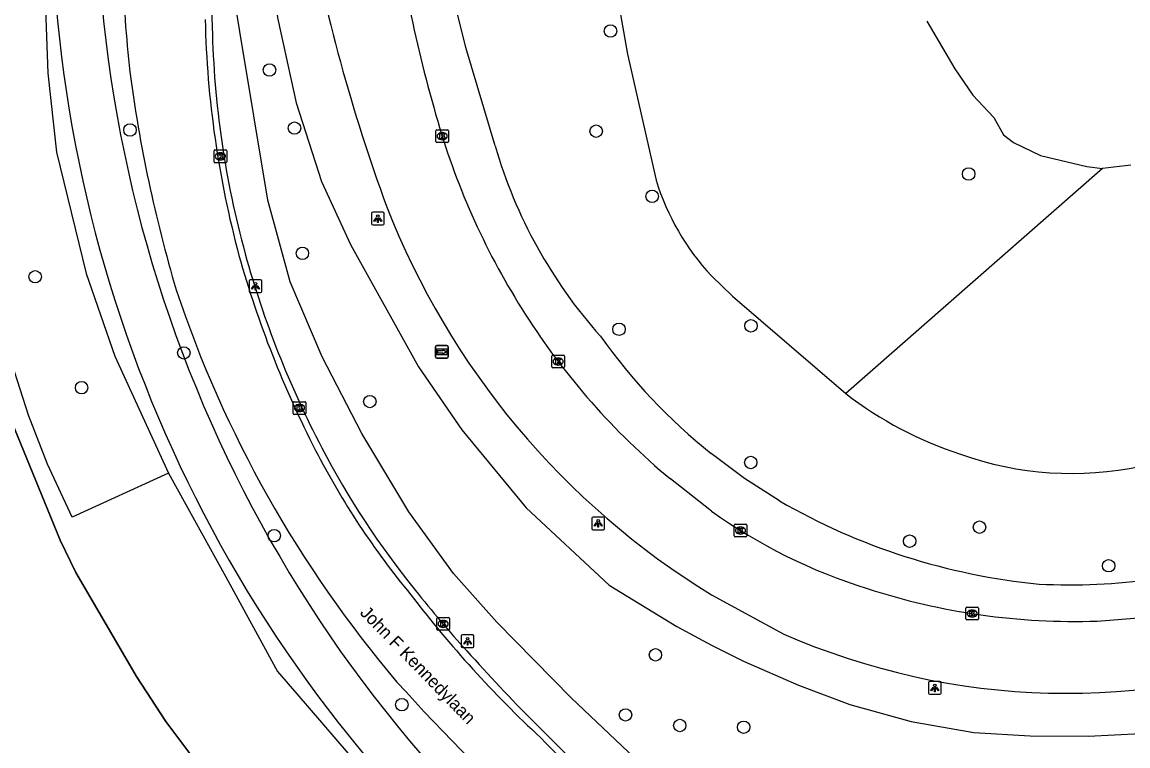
# Model space of a CAD drawing. Extents: x 160732 to 162105, y 387428 to 388479.
# Drawn here: x 161945.7 to 162032.8, y 388274 to 388330.9 of the extents above; entities that cross this region are included whole.
import ezdxf

# ---------------------------------------------------------------- set-up
doc = ezdxf.new("R2010")
doc.units = 0
for name, color, linetype in [('IMGEO_Berm_groen', 7, 'Continuous'), ('IMGEO_Boom', 7, 'Continuous'), ('IMGEO_Fietspad_gesloten', 7, 'Continuous'), ('IMGEO_Gemengd_bos', 7, 'Continuous'), ('IMGEO_Hek', 7, 'Continuous'), ('IMGEO_Kolk', 7, 'Continuous'), ('IMGEO_Lichtpunt', 7, 'Continuous'), ('IMGEO_Loofbos', 7, 'Continuous'), ('IMGEO_Meer_plas_ven_vijver', 7, 'Continuous'), ('IMGEO_Openbare_ruimte_label', 7, 'Continuous'), ('IMGEO_Rijbaan_lokaal_open', 7, 'Continuous'), ('IMGEO_Rijbaan_regionaal_gesloten', 7, 'Continuous'), ('IMGEO_Wegwijzer', 7, 'Continuous')]:
    doc.layers.add(name, color=color, linetype=linetype)

msp = doc.modelspace()

# ---------------------------------------------------------------- linework, layer by layer
at = {"layer": 'IMGEO_Berm_groen'}
for points in [[(161982.962, 388321.191), (161980.654, 388328.934), (161979.161, 388334.999), (161978.466, 388341.504), (161977.58, 388352.309), (161976.834, 388372.162), (161975.772, 388399.171)], [(161943.287, 388380.816), (161945.202, 388364.37), (161947.471, 388334.855), (161947.76, 388326.918), (161948.454, 388320.701), (161950.795, 388311.139), (161953.049, 388304.635), (161957.259, 388295.42)], [(161962.476, 388357.952), (161963.397, 388347.321), (161964.787, 388337.517), (161965.865, 388331.167), (161967.312, 388324.564), (161969.305, 388318.394), (161971.574, 388313.419), (161976.951, 388303.787), (161980.337, 388298.839), (161985.415, 388292.688), (161991.953, 388286.615), (161997.28, 388283.36), (162000, 388281.898), (162002.529, 388280.633), (162006.852, 388278.742), (162010.884, 388277.211), (162015.717, 388275.891), (162020.657, 388275.021), (162025.076, 388274.75), (162029.655, 388274.729), (162033.783, 388274.928)], [(162056.309, 388223.945), (162040.502, 388236.681), (162022.332, 388250), (162016.063, 388254.585), (162000, 388267.848), (161995.435, 388271.606), (161988.986, 388277.717), (161983.108, 388283.702), (161979.685, 388287.532), (161976.185, 388292.378), (161972.465, 388298.545), (161969.356, 388304.573), (161966.843, 388310.488), (161965.079, 388316.925), (161961.78, 388336.847), (161960.775, 388357.72)], [(162005.349, 388293.245), (162002.608, 388295.004), (161999.984, 388296.965)], [(161957.259, 388295.42), (161961.787, 388287.266), (161965.831, 388279.826), (161967.353, 388278.065), (161972.384, 388272.242), (161979.136, 388264.426), (161981.072, 388262.652), (161985.154, 388258.909), (161989.865, 388255.024)]]:
    msp.add_lwpolyline(points, dxfattribs=at)
for centre, radius, start, end in [((162020.283, 388332.049), 38.868, 196.2216, 221.68163), ((162028.837, 388332.978), 46.146, 215.46818, 231.29908), ((162030.692, 388337.187), 50.726, 240.026, 264.45313), ((162028.219, 388331.747), 45.114, 266.91279, 289.99904)]:
    msp.add_arc(centre, radius, start, end, dxfattribs=at)
at = {"layer": 'IMGEO_Boom'}
for centre in [(161992.048, 388330.225), (161965.21, 388327.159), (161967.182, 388322.586), (161954.235, 388322.438), (161990.918, 388322.341), (162020.237, 388318.974), (161995.331, 388317.211), (161967.803, 388312.731), (161946.77, 388310.886), (162003.104, 388307.025), (161992.719, 388306.751), (161958.466, 388304.892), (161950.423, 388302.153), (161973.11, 388301.063), (162003.086, 388296.265), (162021.089, 388291.18), (161965.584, 388290.507), (162015.593, 388290.077), (162031.253, 388288.138), (161995.587, 388281.132), (161975.624, 388277.203), (161993.23, 388276.403), (161997.502, 388275.566), (162002.528, 388275.431)]:
    msp.add_circle(centre, 0.489, dxfattribs=at)
at = {"layer": 'IMGEO_Fietspad_gesloten'}
for centre, radius, start, end in [((162054.216, 388341.272), 106.184, 184.77105, 233.27117), ((162056.84, 388342.066), 105.266, 185.21478, 237.11908)]:
    msp.add_arc(centre, radius, start, end, dxfattribs=at)
at = {"layer": 'IMGEO_Gemengd_bos'}
for points in [[(161957.259, 388295.42), (161949.69, 388291.962), (161947.741, 388296.147), (161946.252, 388299.983), (161942.95, 388310.223), (161941.999, 388315.13), (161940.747, 388324.794), (161939.209, 388350.082), (161938.479, 388366.676), (161938.609, 388375.213), (161937.868, 388379.77)], [(161984.458, 388247.745), (161981.577, 388250), (161976.81, 388254.182), (161968.197, 388262.741), (161959.96, 388271.989), (161957.052, 388275.884), (161954.731, 388279.426), (161949.967, 388287.616), (161948.732, 388290.149), (161945.146, 388298.931), (161941.647, 388309.911), (161940.511, 388314.808), (161939.644, 388319.401), (161939.033, 388325.572), (161938.298, 388337.268), (161937.257, 388360.112), (161936.939, 388367.077), (161936.204, 388379.438)], [(162030.773, 388319.398), (162010.569, 388301.692)]]:
    msp.add_lwpolyline(points, dxfattribs=at)
at = {"layer": 'IMGEO_Hek'}
msp.add_lwpolyline([(161937.257, 388360.112), (161938.298, 388337.268), (161939.033, 388325.572), (161939.644, 388319.401), (161940.511, 388314.808), (161941.647, 388309.911), (161945.146, 388298.931), (161948.732, 388290.149), (161949.967, 388287.616), (161954.731, 388279.426), (161957.052, 388275.884), (161959.96, 388271.989), (161968.197, 388262.741), (161976.81, 388254.182), (161981.577, 388250), (161997.585, 388237.474), (162000, 388235.585), (162012.967, 388225.713), (162020.598, 388220.164), (162027.938, 388214.475)], dxfattribs=at)
at = {"layer": 'IMGEO_Kolk'}
for p, q in [((161978.305, 388321.52), (161978.305, 388322.372)), ((161978.38, 388322.446), (161979.232, 388322.446)), ((161978.793, 388322.226), (161978.818, 388322.226)), ((161979.306, 388322.372), (161979.306, 388321.52)), ((161979.232, 388321.446), (161978.38, 388321.446)), ((161978.816, 388321.666), (161978.791, 388321.666)), ((161960.846, 388319.937), (161960.846, 388320.789)), ((161960.921, 388320.863), (161961.773, 388320.863)), ((161961.334, 388320.643), (161961.359, 388320.643)), ((161961.847, 388320.789), (161961.847, 388319.937)), ((161961.773, 388319.863), (161960.921, 388319.863)), ((161961.357, 388320.083), (161961.332, 388320.083)), ((161987.504, 388304.713), (161988.356, 388304.713)), ((161987.429, 388303.787), (161987.429, 388304.639)), ((161987.94, 388303.933), (161987.915, 388303.933)), ((161987.917, 388304.493), (161987.942, 388304.493)), ((161988.43, 388304.639), (161988.43, 388303.787)), ((161988.356, 388303.713), (161987.504, 388303.713)), ((161967.076, 388300.125), (161967.076, 388300.977)), ((161967.151, 388301.051), (161968.003, 388301.051)), ((161967.564, 388300.831), (161967.589, 388300.831)), ((161968.077, 388300.977), (161968.077, 388300.125)), ((161968.003, 388300.051), (161967.151, 388300.051)), ((161967.587, 388300.271), (161967.562, 388300.271)), ((162001.782, 388290.484), (162001.782, 388291.336)), ((162001.857, 388291.41), (162002.709, 388291.41)), ((162002.27, 388291.19), (162002.295, 388291.19)), ((162002.783, 388291.336), (162002.783, 388290.484)), ((162002.709, 388290.41), (162001.857, 388290.41)), ((162002.293, 388290.63), (162002.268, 388290.63)), ((162020.015, 388283.951), (162020.015, 388284.803)), ((162020.09, 388284.877), (162020.942, 388284.877)), ((162020.503, 388284.657), (162020.528, 388284.657)), ((162021.016, 388284.803), (162021.016, 388283.951)), ((161978.374, 388283.138), (161978.374, 388283.99)), ((161978.449, 388284.064), (161979.301, 388284.064)), ((161978.862, 388283.844), (161978.887, 388283.844)), ((161979.375, 388283.99), (161979.375, 388283.138)), ((162020.942, 388283.877), (162020.09, 388283.877)), ((162020.526, 388284.097), (162020.501, 388284.097)), ((161979.301, 388283.064), (161978.449, 388283.064)), ((161978.885, 388283.284), (161978.86, 388283.284))]:
    msp.add_line(p, q, dxfattribs=at)
for points in [[(161978.305, 388321.52), (161978.305, 388322.372)], [(161978.38, 388322.446), (161979.232, 388322.446)], [(161978.626, 388322.146), (161978.749, 388322.146), (161978.749, 388321.995), (161978.879, 388322.146), (161979.043, 388322.146), (161978.897, 388321.995), (161979.05, 388321.746), (161978.898, 388321.746), (161978.813, 388321.91), (161978.749, 388321.843), (161978.749, 388321.746), (161978.626, 388321.746), (161978.626, 388322.146)], [(161979.306, 388322.372), (161979.306, 388321.52)], [(161979.232, 388321.446), (161978.38, 388321.446)], [(161960.846, 388319.937), (161960.846, 388320.789)], [(161960.921, 388320.863), (161961.773, 388320.863)], [(161961.167, 388320.563), (161961.29, 388320.563), (161961.29, 388320.412), (161961.42, 388320.563), (161961.584, 388320.563), (161961.438, 388320.412), (161961.591, 388320.163), (161961.439, 388320.163), (161961.354, 388320.327), (161961.29, 388320.26), (161961.29, 388320.163), (161961.167, 388320.163), (161961.167, 388320.563)], [(161961.847, 388320.789), (161961.847, 388319.937)], [(161961.773, 388319.863), (161960.921, 388319.863)], [(161987.504, 388304.713), (161988.356, 388304.713)], [(161987.429, 388303.787), (161987.429, 388304.639)], [(161987.75, 388304.413), (161987.873, 388304.413), (161987.873, 388304.262), (161988.003, 388304.413), (161988.167, 388304.413), (161988.021, 388304.262), (161988.174, 388304.013), (161988.022, 388304.013), (161987.937, 388304.177), (161987.873, 388304.11), (161987.873, 388304.013), (161987.75, 388304.013), (161987.75, 388304.413)], [(161988.43, 388304.639), (161988.43, 388303.787)], [(161988.356, 388303.713), (161987.504, 388303.713)], [(161967.076, 388300.125), (161967.076, 388300.977)], [(161967.151, 388301.051), (161968.003, 388301.051)], [(161967.397, 388300.751), (161967.52, 388300.751), (161967.52, 388300.6), (161967.65, 388300.751), (161967.814, 388300.751), (161967.668, 388300.6), (161967.821, 388300.351), (161967.669, 388300.351), (161967.584, 388300.515), (161967.52, 388300.448), (161967.52, 388300.351), (161967.397, 388300.351), (161967.397, 388300.751)], [(161968.077, 388300.977), (161968.077, 388300.125)], [(161968.003, 388300.051), (161967.151, 388300.051)], [(162001.782, 388290.484), (162001.782, 388291.336)], [(162001.857, 388291.41), (162002.709, 388291.41)], [(162002.103, 388291.11), (162002.226, 388291.11), (162002.226, 388290.959), (162002.356, 388291.11), (162002.52, 388291.11), (162002.374, 388290.959), (162002.527, 388290.71), (162002.375, 388290.71), (162002.29, 388290.874), (162002.226, 388290.807), (162002.226, 388290.71), (162002.103, 388290.71), (162002.103, 388291.11)], [(162002.783, 388291.336), (162002.783, 388290.484)], [(162002.709, 388290.41), (162001.857, 388290.41)], [(162020.015, 388283.951), (162020.015, 388284.803)], [(162020.09, 388284.877), (162020.942, 388284.877)], [(162021.016, 388284.803), (162021.016, 388283.951)], [(161978.374, 388283.138), (161978.374, 388283.99)], [(161978.449, 388284.064), (161979.301, 388284.064)], [(161979.375, 388283.99), (161979.375, 388283.138)], [(162020.942, 388283.877), (162020.09, 388283.877)], [(162020.336, 388284.577), (162020.459, 388284.577), (162020.459, 388284.426), (162020.589, 388284.577), (162020.753, 388284.577), (162020.607, 388284.426), (162020.76, 388284.177), (162020.608, 388284.177), (162020.523, 388284.341), (162020.459, 388284.274), (162020.459, 388284.177), (162020.336, 388284.177), (162020.336, 388284.577)], [(161979.301, 388283.064), (161978.449, 388283.064)], [(161978.695, 388283.764), (161978.818, 388283.764), (161978.818, 388283.613), (161978.948, 388283.764), (161979.112, 388283.764), (161978.966, 388283.613), (161979.119, 388283.364), (161978.967, 388283.364), (161978.882, 388283.528), (161978.818, 388283.461), (161978.818, 388283.364), (161978.695, 388283.364), (161978.695, 388283.764)]]:
    msp.add_lwpolyline(points, dxfattribs=at)
for centre, start, end in [((161978.382, 388322.37), 91.55205, 178.44795), ((161978.382, 388322.37), 91.55205, 178.44795), ((161979.23, 388322.37), 1.55205, 88.44795), ((161979.23, 388322.37), 1.55205, 88.44795), ((161978.382, 388321.522), 181.55205, 268.44795), ((161978.382, 388321.522), 181.55205, 268.44795), ((161979.23, 388321.522), 271.55205, 358.44795), ((161979.23, 388321.522), 271.55205, 358.44795), ((161960.923, 388320.787), 91.55205, 178.44795), ((161960.923, 388320.787), 91.55205, 178.44795), ((161961.771, 388320.787), 1.55205, 88.44795), ((161961.771, 388320.787), 1.55205, 88.44795), ((161960.923, 388319.939), 181.55205, 268.44795), ((161960.923, 388319.939), 181.55205, 268.44795), ((161961.771, 388319.939), 271.55205, 358.44795), ((161961.771, 388319.939), 271.55205, 358.44795), ((161987.506, 388304.637), 91.55205, 178.44795), ((161987.506, 388304.637), 91.55205, 178.44795), ((161988.354, 388304.637), 1.55205, 88.44795), ((161988.354, 388304.637), 1.55205, 88.44795), ((161987.506, 388303.789), 181.55205, 268.44795), ((161987.506, 388303.789), 181.55205, 268.44795), ((161988.354, 388303.789), 271.55205, 358.44795), ((161988.354, 388303.789), 271.55205, 358.44795), ((161967.153, 388300.975), 91.55205, 178.44795), ((161967.153, 388300.975), 91.55205, 178.44795), ((161968.001, 388300.975), 1.55205, 88.44795), ((161968.001, 388300.975), 1.55205, 88.44795), ((161967.153, 388300.127), 181.55205, 268.44795), ((161967.153, 388300.127), 181.55205, 268.44795), ((161968.001, 388300.127), 271.55205, 358.44795), ((161968.001, 388300.127), 271.55205, 358.44795), ((162001.859, 388291.334), 91.55205, 178.44795), ((162001.859, 388291.334), 91.55205, 178.44795), ((162002.707, 388291.334), 1.55205, 88.44795), ((162002.707, 388291.334), 1.55205, 88.44795), ((162001.859, 388290.486), 181.55205, 268.44795), ((162001.859, 388290.486), 181.55205, 268.44795), ((162002.707, 388290.486), 271.55205, 358.44795), ((162002.707, 388290.486), 271.55205, 358.44795), ((162020.092, 388284.801), 91.55205, 178.44795), ((162020.092, 388284.801), 91.55205, 178.44795), ((162020.94, 388284.801), 1.55205, 88.44795), ((162020.94, 388284.801), 1.55205, 88.44795), ((161978.451, 388283.988), 91.55205, 178.44795), ((161978.451, 388283.988), 91.55205, 178.44795), ((161979.299, 388283.988), 1.55205, 88.44795), ((161979.299, 388283.988), 1.55205, 88.44795), ((162020.092, 388283.953), 181.55205, 268.44795), ((162020.092, 388283.953), 181.55205, 268.44795), ((162020.94, 388283.953), 271.55205, 358.44795), ((162020.94, 388283.953), 271.55205, 358.44795), ((161978.451, 388283.14), 181.55205, 268.44795), ((161978.451, 388283.14), 181.55205, 268.44795), ((161979.299, 388283.14), 271.55205, 358.44795), ((161979.299, 388283.14), 271.55205, 358.44795)]:
    msp.add_arc(centre, 0.0765, start, end, dxfattribs=at)
for centre, major_axis, ratio, start_param, end_param in [((161978.792, 388321.946), (-0.387, 0.002), 0.722429, 4.712389, 7.853982), ((161978.817, 388321.946), (-0.39, 0.002), 0.717154, 1.570796, 4.712389), ((161961.333, 388320.363), (-0.387, 0.002), 0.722429, 4.712389, 7.853982), ((161961.358, 388320.363), (-0.39, 0.002), 0.717154, 1.570796, 4.712389), ((161987.916, 388304.213), (-0.387, 0.002), 0.722429, 4.712389, 7.853982), ((161987.941, 388304.213), (-0.39, 0.002), 0.717154, 1.570796, 4.712389), ((161967.563, 388300.551), (-0.387, 0.002), 0.722429, 4.712389, 7.853982), ((161967.588, 388300.551), (-0.39, 0.002), 0.717154, 1.570796, 4.712389), ((162002.269, 388290.91), (-0.387, 0.002), 0.722429, 4.712389, 7.853982), ((162002.294, 388290.91), (-0.39, 0.002), 0.717154, 1.570796, 4.712389), ((162020.502, 388284.377), (-0.387, 0.002), 0.722429, 4.712389, 7.853982), ((162020.527, 388284.377), (-0.39, 0.002), 0.717154, 1.570796, 4.712389), ((161978.861, 388283.564), (-0.387, 0.002), 0.722429, 4.712389, 7.853982), ((161978.886, 388283.564), (-0.39, 0.002), 0.717154, 1.570796, 4.712389)]:
    msp.add_ellipse(centre, major_axis=major_axis, ratio=ratio, start_param=start_param, end_param=end_param, dxfattribs=at)
at = {"layer": 'IMGEO_Lichtpunt'}
for p, q in [((161973.238, 388315.865), (161973.238, 388315.058)), ((161973.238, 388315.865), (161973.238, 388315.058)), ((161974.14, 388315.96), (161973.332, 388315.96)), ((161974.14, 388315.96), (161973.332, 388315.96)), ((161974.234, 388315.058), (161974.234, 388315.865)), ((161974.234, 388315.058), (161974.234, 388315.865)), ((161973.332, 388314.964), (161974.14, 388314.964)), ((161973.332, 388314.964), (161974.14, 388314.964)), ((161963.608, 388310.544), (161963.608, 388309.737)), ((161963.608, 388310.544), (161963.608, 388309.737)), ((161964.51, 388310.639), (161963.702, 388310.639)), ((161964.51, 388310.639), (161963.702, 388310.639)), ((161964.604, 388309.737), (161964.604, 388310.544)), ((161964.604, 388309.737), (161964.604, 388310.544)), ((161963.702, 388309.643), (161964.51, 388309.643)), ((161963.702, 388309.643), (161964.51, 388309.643)), ((161990.586, 388291.873), (161990.586, 388291.066)), ((161990.586, 388291.873), (161990.586, 388291.066)), ((161991.488, 388291.968), (161990.68, 388291.968)), ((161991.488, 388291.968), (161990.68, 388291.968)), ((161991.582, 388291.066), (161991.582, 388291.873)), ((161991.582, 388291.066), (161991.582, 388291.873)), ((161990.68, 388290.972), (161991.488, 388290.972)), ((161990.68, 388290.972), (161991.488, 388290.972)), ((161980.308, 388282.598), (161980.308, 388281.791)), ((161980.308, 388282.598), (161980.308, 388281.791)), ((161981.21, 388282.693), (161980.402, 388282.693)), ((161981.21, 388282.693), (161980.402, 388282.693)), ((161981.304, 388281.791), (161981.304, 388282.598)), ((161981.304, 388281.791), (161981.304, 388282.598)), ((161980.402, 388281.697), (161981.21, 388281.697)), ((161980.402, 388281.697), (161981.21, 388281.697)), ((162017.079, 388278.924), (162017.079, 388278.117)), ((162017.079, 388278.924), (162017.079, 388278.117)), ((162017.981, 388279.019), (162017.173, 388279.019)), ((162017.981, 388279.019), (162017.173, 388279.019)), ((162018.075, 388278.117), (162018.075, 388278.924)), ((162018.075, 388278.117), (162018.075, 388278.924)), ((162017.173, 388278.023), (162017.981, 388278.023)), ((162017.173, 388278.023), (162017.981, 388278.023))]:
    msp.add_line(p, q, dxfattribs=at)
for points in [[(161973.612, 388315.529), (161973.651, 388315.501), (161973.463, 388315.239), (161973.425, 388315.266), (161973.612, 388315.529)], [(161973.714, 388315.481), (161973.761, 388315.481), (161973.761, 388315.159), (161973.714, 388315.159), (161973.714, 388315.481)], [(161973.824, 388315.501), (161973.862, 388315.528), (161974.049, 388315.266), (161974.01, 388315.238), (161973.824, 388315.501)], [(161963.982, 388310.208), (161964.021, 388310.18), (161963.833, 388309.918), (161963.795, 388309.945), (161963.982, 388310.208)], [(161964.084, 388310.16), (161964.131, 388310.16), (161964.131, 388309.838), (161964.084, 388309.838), (161964.084, 388310.16)], [(161964.194, 388310.18), (161964.232, 388310.207), (161964.419, 388309.945), (161964.38, 388309.917), (161964.194, 388310.18)], [(161990.96, 388291.537), (161990.999, 388291.509), (161990.811, 388291.247), (161990.773, 388291.274), (161990.96, 388291.537)], [(161991.062, 388291.489), (161991.109, 388291.489), (161991.109, 388291.167), (161991.062, 388291.167), (161991.062, 388291.489)], [(161991.172, 388291.509), (161991.21, 388291.536), (161991.397, 388291.274), (161991.358, 388291.246), (161991.172, 388291.509)], [(161980.682, 388282.262), (161980.721, 388282.234), (161980.533, 388281.972), (161980.495, 388281.999), (161980.682, 388282.262)], [(161980.784, 388282.214), (161980.831, 388282.214), (161980.831, 388281.892), (161980.784, 388281.892), (161980.784, 388282.214)], [(161980.894, 388282.234), (161980.932, 388282.261), (161981.119, 388281.999), (161981.08, 388281.971), (161980.894, 388282.234)], [(162017.453, 388278.588), (162017.492, 388278.56), (162017.304, 388278.298), (162017.266, 388278.325), (162017.453, 388278.588)], [(162017.665, 388278.56), (162017.703, 388278.587), (162017.89, 388278.325), (162017.851, 388278.297), (162017.665, 388278.56)], [(162017.555, 388278.54), (162017.602, 388278.54), (162017.602, 388278.218), (162017.555, 388278.218), (162017.555, 388278.54)]]:
    msp.add_lwpolyline(points, dxfattribs=at)
for centre in [(161973.737, 388315.663), (161964.107, 388310.342), (161991.085, 388291.671), (161980.807, 388282.396), (162017.578, 388278.722)]:
    msp.add_circle(centre, 0.0994, dxfattribs=at)
for centre, start, end in [((161973.332, 388315.865), 90, 180), ((161973.332, 388315.865), 90, 180), ((161974.14, 388315.865), 0, 90), ((161974.14, 388315.865), 0, 90), ((161973.332, 388315.058), 180, 270), ((161973.332, 388315.058), 180, 270), ((161974.14, 388315.058), 270, 0), ((161974.14, 388315.058), 270, 360), ((161963.702, 388310.544), 90, 180), ((161963.702, 388310.544), 90, 180), ((161964.51, 388310.544), 0, 90), ((161964.51, 388310.544), 0, 90), ((161963.702, 388309.737), 180, 270), ((161963.702, 388309.737), 180, 270), ((161964.51, 388309.737), 270, 0), ((161964.51, 388309.737), 270, 360), ((161990.68, 388291.873), 90, 180), ((161990.68, 388291.873), 90, 180), ((161991.488, 388291.873), 0, 90), ((161991.488, 388291.873), 0, 90), ((161990.68, 388291.066), 180, 270), ((161990.68, 388291.066), 180, 270), ((161991.488, 388291.066), 270, 0), ((161991.488, 388291.066), 270, 360), ((161980.402, 388282.598), 90, 180), ((161980.402, 388282.598), 90, 180), ((161981.21, 388282.598), 0, 90), ((161981.21, 388282.598), 0, 90), ((161980.402, 388281.791), 180, 270), ((161980.402, 388281.791), 180, 270), ((161981.21, 388281.791), 270, 0), ((161981.21, 388281.791), 270, 360), ((162017.173, 388278.924), 90, 180), ((162017.173, 388278.924), 90, 180), ((162017.981, 388278.924), 0, 90), ((162017.981, 388278.924), 0, 90), ((162017.173, 388278.117), 180, 270), ((162017.173, 388278.117), 180, 270), ((162017.981, 388278.117), 270, 0), ((162017.981, 388278.117), 270, 360)]:
    msp.add_arc(centre, 0.0946, start, end, dxfattribs=at)
at = {"layer": 'IMGEO_Loofbos'}
for points in [[(161991.279, 388389.406), (161991.31, 388385.068), (161990.183, 388371.069), (161990.589, 388351.636), (161991.239, 388342.931), (161992.125, 388335.555), (161993.382, 388328.41), (161995.634, 388318.477)], [(161999.994, 388310.95), (162001.643, 388309.362), (162010.569, 388301.692)]]:
    msp.add_lwpolyline(points, dxfattribs=at)
for centre, radius, start, end in [((162014.414, 388324.329), 19.671, 197.30759, 222.85538), ((162028.633, 388324.972), 29.467, 232.19015, 252.16221), ((162028.352, 388321.338), 25.935, 250.29421, 282.11731)]:
    msp.add_arc(centre, radius, start, end, dxfattribs=at)
at = {"layer": 'IMGEO_Meer_plas_ven_vijver'}
for points in [[(162016.94, 388331.006), (162019.159, 388327.26), (162020.562, 388325.186), (162022.216, 388323.429), (162022.979, 388322.041), (162023.76, 388321.453), (162025.901, 388320.428), (162029.548, 388319.555), (162030.773, 388319.398)], [(162033.012, 388319.672), (162030.773, 388319.398)]]:
    msp.add_lwpolyline(points, dxfattribs=at)
at = {"layer": 'IMGEO_Rijbaan_lokaal_open'}
msp.add_lwpolyline([(161959.808, 388358.905), (161960.704, 388330.527)], dxfattribs=at)
for centre, radius, start, end in [((162034.063, 388332.101), 73.376, 181.2291, 195.34213), ((162037.221, 388333.033), 76.668, 195.38942, 207.66842), ((162029.705, 388329.061), 68.167, 207.64502, 218.9569), ((162048.412, 388343.054), 91.516, 218.40551, 222.31307), ((162104.595, 388392.65), 166.453, 221.9184, 227.23698)]:
    msp.add_arc(centre, radius, start, end, dxfattribs=at)
at = {"layer": 'IMGEO_Rijbaan_regionaal_gesloten'}
for points in [[(162000, 388292.429), (161996.759, 388294.973)], [(162000, 388285.858), (162005.683, 388282.768)]]:
    msp.add_lwpolyline(points, dxfattribs=at)
for centre, radius, start, end in [((162085.988, 388354.62), 112.054, 187.0118, 196.31649), ((162104.163, 388364.193), 138.245, 190.32526, 200.20566), ((162085.881, 388340.86), 132.391, 182.46391, 186.00474), ((162039.424, 388333.006), 79.301, 181.35129, 194.94948), ((162065.583, 388341.728), 112.334, 187.52813, 196.48436), ((162034.345, 388339.319), 58.193, 196.14372, 212.6431), ((162032.51, 388339.025), 62.318, 201.2431, 238.55535), ((162042.156, 388334.912), 82.44, 195.73965, 207.20554), ((162046.566, 388339.462), 93.511, 198.45975, 220.29365), ((162032.707, 388338.149), 56.182, 212.53956, 230.21996), ((162025.336, 388326.342), 63.563, 207.2667, 219.55762), ((162025.207, 388327.832), 43.46, 234.54896, 252.64707), ((162027.632, 388335.035), 51.321, 273.03838, 290.49069), ((162047.048, 388339.819), 88.951, 217.34321, 227.16266), ((162028.589, 388336.553), 52.797, 251.9671, 271.9136), ((162027.955, 388333.612), 55.508, 246.34419, 290.71996), ((162130.602, 388420.083), 209.868, 222.24493, 231.49521), ((162105.826, 388390.929), 166.604, 224.28965, 230.50353)]:
    msp.add_arc(centre, radius, start, end, dxfattribs=at)
at = {"layer": 'IMGEO_Wegwijzer'}
for p, q in [((161978.279, 388304.575), (161978.279, 388305.375)), ((161978.279, 388305.375), (161978.279, 388304.575)), ((161978.379, 388305.475), (161979.169, 388305.475)), ((161979.169, 388305.475), (161978.379, 388305.475)), ((161979.269, 388305.375), (161979.269, 388304.575)), ((161979.269, 388304.575), (161979.269, 388305.375)), ((161979.169, 388304.475), (161978.379, 388304.475)), ((161978.379, 388304.475), (161979.169, 388304.475))]:
    msp.add_line(p, q, dxfattribs=at)
for points in [[(161978.38, 388305.207), (161979.168, 388305.207), (161979.168, 388304.743), (161978.38, 388304.743), (161978.38, 388305.207)], [(161978.445, 388305.059), (161978.445, 388304.975), (161978.445, 388304.891), (161978.856, 388304.891), (161978.856, 388304.808), (161979.103, 388304.975), (161978.856, 388305.142), (161978.856, 388305.059), (161978.445, 388305.059)]]:
    msp.add_lwpolyline(points, dxfattribs=at)
for centre, start, end in [((161978.379, 388305.375), 90, 180), ((161978.379, 388305.375), 90, 180), ((161979.169, 388305.375), 0, 90), ((161979.169, 388305.375), 360, 90), ((161978.379, 388304.575), 180, 270), ((161978.379, 388304.575), 180, 270), ((161979.169, 388304.575), 270, 0), ((161979.169, 388304.575), 270, 0)]:
    msp.add_arc(centre, 0.1, start, end, dxfattribs=at)

# ---------------------------------------------------------------- texts
at = {"layer": 'IMGEO_Openbare_ruimte_label'}
msp.add_text('John F Kennedylaan', height=1, rotation=314.18965, dxfattribs=at).set_placement((161972.271, 388284.383))

doc.saveas('drawing.dxf')
